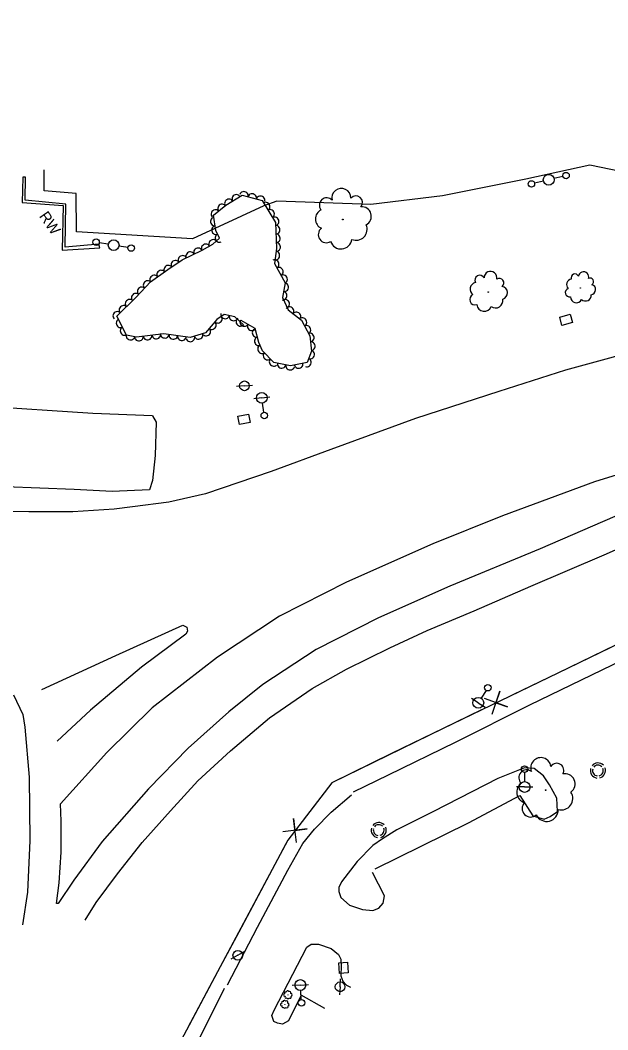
# Model space of a CAD drawing. Extents: x 1746719 to 1766531, y 631721 to 662391.
# Drawn here: x 1762199.7 to 1762471.9, y 638742.8 to 639210.2 of the extents above; entities that cross this region are included whole.
import ezdxf

# ---------------------------------------------------------------- set-up
doc = ezdxf.new("R2010")
doc.units = 0
for name, color, linetype in [('SURVEY - AERIAL SURVEY - Photo Control - Points - Elevations', 7, 'Continuous'), ('SURVEY - AERIAL SURVEY - Photo Control with Text', 7, 'Continuous'), ('SURVEY - CENTERLINE - Existing Roads - Development', 7, 'Continuous'), ('SURVEY - CENTERLINE - Existing Roads Curve Text', 7, 'Continuous'), ('SURVEY - CENTERLINE - Preliminary Curve Text', 7, 'Continuous'), ('SURVEY - CONTROL - Points - Elevations', 7, 'Continuous')]:
    doc.layers.add(name, color=color, linetype=linetype)

msp = doc.modelspace()

# ---------------------------------------------------------------- linework, layer by layer
at = {"layer": 'SURVEY - AERIAL SURVEY - Photo Control - Points - Elevations'}
for points in [[(1762261.08, 639027.06), (1762233.34, 639028.14), (1762181.48, 639031.56), (1762113.28, 639036.02), (1762067.41, 639040.43), (1762020.97, 639044.87), (1761977.38, 639048.35), (1761922.36, 639053.65), (1761886.58, 639057.73), (1761848.26, 639064.58), (1761813.22, 639072.98), (1761793.14, 639078.56), (1761774.07, 639086), (1761753.7, 639095.14), (1761734.87, 639105.33), (1761713.99, 639118.1), (1761694.82, 639131.16), (1761676.63, 639144.46), (1761659.86, 639158.72), (1761634.88, 639183.87), (1761613.94, 639210.23)], [(1762699.45, 639121.7), (1762697.62, 639122.08), (1762680.26, 639122.56), (1762654.04, 639122.92), (1762626.91, 639123.69), (1762582.68, 639124.84), (1762556.36, 639125.84), (1762519.09, 639132.19), (1762477.73, 639140.13), (1762463.57, 639143.07), (1762433.89, 639136.67), (1762395.26, 639128.92), (1762362.08, 639124.96), (1762318.64, 639126.42), (1762312.6, 639124.31), (1762279.46, 639109.06), (1762225.81, 639112.19), (1762225.69, 639129.96), (1762210.92, 639131.28), (1762210.86, 639140.94)], [(1762757.52, 639094.13), (1762710.41, 639094.57), (1762685.01, 639093.9), (1762655.83, 639092.12), (1762621.58, 639087.63), (1762590.23, 639081.49), (1762536.72, 639069.46), (1762495.82, 639060.08), (1762452.26, 639048.21), (1762421.36, 639038.28), (1762382.78, 639025.78), (1762343.58, 639011.45), (1762316.04, 639001.34), (1762285.56, 638991.01), (1762268.63, 638987.09), (1762251.71, 638984.86), (1762243.29, 638983.89), (1762224.15, 638982.69), (1762203.68, 638982.54), (1762177.88, 638983.07)], [(1762261.08, 639027.06), (1762262.64, 639024.07), (1762262.18, 639008.73), (1762260.95, 638997.05), (1762259.64, 638992.79), (1762242.36, 638991.96), (1762224.67, 638992.89), (1762192.9, 638994.18)], [(1762570.55, 639021.9), (1762573.67, 639023.27), (1762549.29, 639020.87), (1762518.85, 639012.9), (1762465.68, 638996.51), (1762423.15, 638980.73), (1762390.8, 638967.83), (1762350.84, 638950.11), (1762319.84, 638934.38), (1762291.1, 638915.28), (1762260.92, 638891.88), (1762239.88, 638871.13), (1762218.44, 638847.39)], [(1762570.55, 639021.9), (1762543.5, 639010.23), (1762513.18, 638997.25), (1762479.69, 638982.43), (1762440.59, 638965.41), (1762398.76, 638948.21), (1762365.74, 638933.56), (1762336.86, 638918.83), (1762312.06, 638902.74), (1762296.42, 638890.07), (1762277.55, 638873.16), (1762259.21, 638854.35), (1762237.78, 638830), (1762224.64, 638812.16), (1762217.29, 638801.24), (1762216.56, 638801.31), (1762217.81, 638810.89), (1762218.67, 638825), (1762218.79, 638839.4), (1762218.44, 638847.39)], [(1762435.71, 638893.2), (1762474.04, 638911.83), (1762520.97, 638934.79), (1762572.04, 638959.17), (1762608.75, 638975.68), (1762621.17, 638981.15), (1762638.9, 638986.61), (1762663.51, 638993.77), (1762684.32, 638998.9), (1762698.04, 639002.74), (1762701.42, 639004.47), (1762705.47, 639007.28), (1762707.53, 639009.18), (1762708.61, 639012.91), (1762707.44, 639016.62), (1762706.48, 639019.34), (1762704.89, 639021.18)], [(1762229.87, 638793.61), (1762234.87, 638801.76), (1762244.74, 638815.09), (1762256.3, 638829.59), (1762269.33, 638844.25), (1762281.99, 638858.02), (1762297.19, 638871.95), (1762315.23, 638887.18), (1762334.98, 638900.87), (1762350.9, 638909.76), (1762370.9, 638919.63), (1762388.25, 638927.69), (1762409.94, 638936.75), (1762436.23, 638948.13), (1762470.12, 638962.63), (1762504.15, 638977.68)], [(1762209.78, 638900.31), (1762243.98, 638916.08), (1762275.06, 638930.21), (1762276.94, 638929.25), (1762277.24, 638927.31), (1762276.46, 638926.05), (1762255.94, 638910.68), (1762232.37, 638890.77), (1762216.79, 638876.51)], [(1762196.6, 638897.82), (1762200.91, 638888.73), (1762201.95, 638882.87), (1762203.83, 638859.73), (1762204.14, 638830.41), (1762203.09, 638806.56), (1762200.87, 638791.41)], [(1762354.14, 638852.91), (1762370.3, 638860.78), (1762401.28, 638875.99), (1762435.71, 638893.2)], [(1762431.1, 638851.34), (1762437.08, 638841.92), (1762442.36, 638840.28), (1762445.18, 638841.49), (1762448.52, 638843.86), (1762448.27, 638849.99), (1762444.91, 638856.24), (1762442.01, 638860.42), (1762437.78, 638863.78), (1762433.27, 638864.05), (1762420.96, 638859.2), (1762391.2, 638843.92), (1762374.12, 638835.43), (1762367.54, 638831.23), (1762363.04, 638828.11), (1762355.72, 638820.75), (1762348.53, 638811.28), (1762347.37, 638808.7), (1762347.35, 638806.76), (1762348.28, 638804.1), (1762352.28, 638800.49), (1762358.25, 638798.44), (1762363, 638797.99), (1762365.75, 638799.18), (1762367.81, 638801.36), (1762368.51, 638804.84), (1762362.94, 638815.67)], [(1762295.68, 638763.58), (1762309.59, 638790.39), (1762323.72, 638816.7), (1762330.57, 638829.08), (1762336.07, 638835.72), (1762343.71, 638843.6), (1762353.22, 638851.54)], [(1762364.12, 638817.32), (1762407.32, 638838.7), (1762431.1, 638851.34)], [(1762340.83, 638752.72), (1762329.85, 638758.9), (1762324.03, 638747.03), (1762321.21, 638745.34), (1762318.84, 638745.81), (1762317.23, 638746.72), (1762316.29, 638749.49), (1762317.42, 638751.88), (1762332.5, 638781.09), (1762334.43, 638782.38), (1762337.81, 638782.49), (1762343.72, 638780.45), (1762347.11, 638777.6), (1762348.22, 638775.54), (1762348.42, 638772.35), (1762348.24, 638767.77), (1762349.09, 638765.34), (1762350.91, 638763.47), (1762352.67, 638762.61)], [(1762276.06, 638725.17), (1762294.38, 638762.03)]]:
    msp.add_lwpolyline(points, dxfattribs=at)
at = {"layer": 'SURVEY - AERIAL SURVEY - Photo Control with Text'}
msp.add_lwpolyline([(1762303.11, 639069.17), (1762299.08, 639072.84), (1762294.26, 639073.99), (1762290.84, 639071.62), (1762285.48, 639065.43), (1762278.53, 639063.26), (1762266.24, 639065.02), (1762253.6, 639063.49), (1762248.99, 639064.48), (1762244.45, 639073.16), (1762253.29, 639081.91), (1762260.06, 639089.1), (1762268.19, 639094.76), (1762274.69, 639099.27), (1762284.06, 639103.78), (1762288.89, 639106.57), (1762291.99, 639109.31), (1762290.34, 639112.81), (1762289.31, 639119.89), (1762295, 639124.67), (1762302.58, 639129.2), (1762311.73, 639126.77), (1762318.01, 639116.51), (1762318.41, 639104.47), (1762317.56, 639097.55), (1762322.47, 639088.67), (1762321.21, 639081.89), (1762323.77, 639076.14), (1762330.06, 639071.4), (1762333.85, 639064.14), (1762334.7, 639056.95), (1762332.58, 639051.72), (1762324.85, 639050.17), (1762317.21, 639051.8), (1762311.99, 639057.16), (1762310.25, 639061.05), (1762308.62, 639067.46), (1762302.09, 639071.22)], dxfattribs=at)
for centre, radius in [((1762349.12, 639117.93), 0.156), ((1762416.46, 639084.32), 0.105), ((1762459.19, 639086.28), 0.0827), ((1762443.07, 638853.74), 0.165), ((1762323.76, 638759.01), 0.022), ((1762322.32, 638754.6), 0.022)]:
    msp.add_circle(centre, radius, dxfattribs=at)
for centre, radius, start, end in [((1762348.47, 639127.91), 4.45, 359.7707, 193.1904), ((1762341.64, 639124.61), 3.38, 42.3894, 219.7085), ((1762355.21, 639125.86), 3.06, 319.75, 138.4957), ((1762341.27, 639118.2), 4.79, 117.6765, 244.5221), ((1762357.89, 639119.44), 4.46, 297.6339, 94.4228), ((1762355.34, 639113.42), 5.08, 246.6866, 24.2109), ((1762341.49, 639110.94), 3.72, 127.8354, 302.8356), ((1762348.31, 639109.33), 5.04, 197.5825, 353.4209), ((1762412.57, 639089.84), 2.28, 29.4489, 206.768), ((1762417.54, 639090.97), 2.99, 346.8302, 180.2499), ((1762456.62, 639090.95), 1.8, 23.0231, 200.3422), ((1762460.63, 639091.4), 2.37, 340.4044, 173.8241), ((1762411.35, 639085.69), 3.23, 104.7359, 231.5816), ((1762421.65, 639088.61), 2.06, 306.8095, 125.5551), ((1762455.3, 639087.8), 2.55, 98.3101, 225.1558), ((1762463.65, 639089.19), 1.63, 300.3837, 119.1293), ((1762463.86, 639085.49), 2.37, 278.2675, 75.0565), ((1762410.4, 639080.89), 2.5, 114.8948, 289.8951), ((1762422.44, 639084), 3, 284.6933, 81.4823), ((1762454.13, 639084.12), 1.98, 108.469, 283.4693), ((1762461.52, 639082.92), 2.7, 227.3203, 4.8445), ((1762414.64, 639078.81), 3.39, 184.6419, 340.4804), ((1762419.86, 639080.43), 3.42, 233.7461, 11.2703), ((1762457.27, 639082.11), 2.68, 178.2161, 334.0546), ((1762440.87, 638864.1), 4.71, 8.0345, 201.4542), ((1762434.22, 638859.61), 3.58, 50.6532, 227.9724), ((1762448.24, 638862.98), 3.24, 328.0139, 146.7595), ((1762452.02, 638856.66), 4.72, 305.8977, 102.6866), ((1762434.8, 638852.84), 5.08, 125.9403, 252.7859), ((1762450.26, 638849.97), 5.37, 254.9504, 32.4747), ((1762436.14, 638845.26), 3.94, 136.0992, 311.0994), ((1762443.53, 638844.62), 5.34, 205.8463, 1.6848), ((1762322.63, 638759.87), 0.433, 49.7512, 228.4969), ((1762323.54, 638760.25), 0.631, 27.6351, 184.424), ((1762324.39, 638759.89), 0.719, 336.6878, 114.212), ((1762321.19, 638755.46), 0.433, 49.7512, 228.4969), ((1762322.1, 638755.84), 0.631, 27.6351, 184.424), ((1762322.34, 638758.92), 0.629, 89.7719, 283.1916), ((1762322.81, 638757.95), 0.479, 132.3906, 309.7097), ((1762322.96, 638755.48), 0.719, 336.6878, 114.212), ((1762323.72, 638757.9), 0.679, 207.6776, 334.5233), ((1762324.74, 638757.93), 0.527, 217.8365, 32.8368), ((1762324.97, 638758.9), 0.714, 287.5836, 83.4221), ((1762320.91, 638754.51), 0.629, 89.7719, 283.1916), ((1762321.37, 638753.54), 0.479, 132.3906, 309.7097), ((1762322.28, 638753.49), 0.679, 207.6776, 334.5233), ((1762323.31, 638753.52), 0.527, 217.8365, 32.8368), ((1762323.53, 638754.49), 0.714, 287.5836, 83.4221)]:
    msp.add_arc(centre, radius, start, end, dxfattribs=at)
for centre, major_axis in [((1762299.81, 639127.55), (1.72, 1.03)), ((1762303.33, 639129), (1.93, -0.51)), ((1762307.19, 639127.98), (1.93, -0.51)), ((1762293.17, 639123.13), (1.53, 1.29)), ((1762296.38, 639125.49), (1.72, 1.03)), ((1762311.06, 639126.95), (1.93, -0.51)), ((1762313.46, 639123.95), (1.04, -1.71)), ((1762290.11, 639120.55), (1.53, 1.29)), ((1762315.54, 639120.54), (1.04, -1.71)), ((1762289.74, 639116.96), (-0.29, 1.98)), ((1762317.63, 639117.13), (1.04, -1.71)), ((1762290.32, 639113), (-0.29, 1.98)), ((1762291.97, 639109.36), (-0.85, 1.81)), ((1762318.12, 639113.23), (0.07, -2)), ((1762318.25, 639109.24), (0.07, -2)), ((1762285.6, 639104.67), (1.73, 1)), ((1762289.04, 639106.7), (1.5, 1.32)), ((1762318.39, 639105.24), (0.07, -2)), ((1762274.85, 639099.34), (1.8, 0.87)), ((1762278.45, 639101.08), (1.8, 0.87)), ((1762282.06, 639102.82), (1.8, 0.87)), ((1762318.02, 639101.26), (-0.24, -1.99)), ((1762268.26, 639094.81), (1.64, 1.14)), ((1762271.55, 639097.09), (1.64, 1.14)), ((1762317.68, 639097.32), (0.97, -1.75)), ((1762261.7, 639090.24), (1.64, 1.14)), ((1762264.98, 639092.52), (1.64, 1.14)), ((1762319.62, 639093.82), (0.97, -1.75)), ((1762321.55, 639090.32), (0.97, -1.75)), ((1762258.68, 639087.64), (1.37, 1.46)), ((1762322.09, 639086.59), (-0.36, -1.97)), ((1762253.19, 639081.82), (1.42, 1.41)), ((1762255.94, 639084.73), (1.37, 1.46)), ((1762321.36, 639082.66), (-0.36, -1.97)), ((1762247.51, 639076.19), (1.42, 1.41)), ((1762250.35, 639079.01), (1.42, 1.41)), ((1762322.52, 639078.95), (0.81, -1.83)), ((1762244.66, 639073.38), (1.42, 1.41)), ((1762294.65, 639073.9), (-1.95, 0.47)), ((1762298.54, 639072.97), (-1.95, 0.47)), ((1762324.51, 639075.58), (1.6, -1.2)), ((1762327.7, 639073.18), (1.6, -1.2)), ((1762246.16, 639069.89), (-0.93, 1.77)), ((1762288.59, 639069.02), (-1.31, -1.51)), ((1762291.3, 639071.94), (-1.64, -1.14)), ((1762301.63, 639070.52), (-1.48, 1.35)), ((1762303.48, 639070.41), (-1.73, 1)), ((1762306.95, 639068.42), (-1.73, 1)), ((1762330.55, 639070.47), (0.92, -1.77)), ((1762332.4, 639066.92), (0.92, -1.77)), ((1762248.01, 639066.35), (-0.93, 1.77)), ((1762250.84, 639064.08), (-1.96, 0.42)), ((1762258.74, 639064.11), (-1.99, -0.24)), ((1762262.71, 639064.59), (-1.99, -0.24)), ((1762266.68, 639064.96), (-1.98, 0.28)), ((1762270.64, 639064.39), (-1.98, 0.28)), ((1762274.6, 639063.82), (-1.98, 0.28)), ((1762282.38, 639064.46), (-1.91, -0.6)), ((1762285.97, 639066), (-1.31, -1.51)), ((1762309.13, 639065.45), (-0.49, 1.94)), ((1762333.95, 639063.29), (0.23, -1.99)), ((1762254.77, 639063.63), (-1.99, -0.24)), ((1762278.56, 639063.27), (-1.91, -0.6)), ((1762310.12, 639061.58), (-0.49, 1.94)), ((1762311.66, 639057.89), (-0.82, 1.83)), ((1762334.42, 639059.31), (0.23, -1.99)), ((1762314.22, 639054.87), (-1.4, 1.43)), ((1762334.09, 639055.45), (-0.75, -1.85)), ((1762317.01, 639052), (-1.4, 1.43)), ((1762320.85, 639051.03), (-1.96, 0.42)), ((1762324.76, 639050.19), (-1.96, 0.42)), ((1762328.68, 639050.94), (-1.96, -0.39)), ((1762332.59, 639051.74), (-0.75, -1.85))]:
    msp.add_ellipse(centre, major_axis=major_axis, ratio=0.940188, start_param=0, end_param=3.141593, dxfattribs=at)
at = {"layer": 'SURVEY - CENTERLINE - Existing Roads - Development'}
for p, q in [((1762442.06, 639135.77), (1762437.93, 639134.77)), ((1762451.05, 639137.94), (1762446.92, 639136.94)), ((1762240.56, 639106.49), (1762236.37, 639107.18)), ((1762249.68, 639104.97), (1762245.49, 639105.67)), ((1762303.59, 639040.94), (1762299.86, 639040.59)), ((1762303.59, 639040.94), (1762307.32, 639041.29)), ((1762311.62, 639035.39), (1762307.91, 639034.86)), ((1762311.62, 639035.39), (1762315.34, 639035.92)), ((1762312.58, 639028.71), (1762311.98, 639032.92)), ((1762411.87, 638894.21), (1762408.7, 638896.21)), ((1762415.47, 638899.92), (1762413.2, 638896.32)), ((1762411.87, 638894.21), (1762415.04, 638892.21)), ((1762433.34, 638861.97), (1762433.34, 638857.72)), ((1762433.34, 638855.22), (1762429.59, 638855.22)), ((1762433.34, 638855.22), (1762437.09, 638855.22)), ((1762300.53, 638777.31), (1762303.8, 638779.15)), ((1762300.53, 638777.31), (1762297.26, 638775.47)), ((1762347.89, 638762.71), (1762348.14, 638766.45)), ((1762329.48, 638763.52), (1762325.74, 638763.27)), ((1762329.48, 638763.52), (1762333.22, 638763.76)), ((1762329.92, 638756.78), (1762329.64, 638761.02)), ((1762347.89, 638762.71), (1762347.64, 638758.97))]:
    msp.add_line(p, q, dxfattribs=at)
for centre, radius in [((1762444.49, 639136.35), 2.5), ((1762452.51, 639138.29), 1.5), ((1762436.47, 639134.42), 1.5), ((1762234.89, 639107.43), 1.5), ((1762243.03, 639106.08), 2.5), ((1762251.16, 639104.73), 1.5), ((1762303.59, 639040.94), 2.25), ((1762311.62, 639035.39), 2.5), ((1762312.79, 639027.22), 1.5), ((1762416.27, 638901.19), 1.5), ((1762411.87, 638894.21), 2.5), ((1762433.33, 638863.47), 1.5), ((1762433.34, 638855.22), 2.5), ((1762300.53, 638777.31), 2.25), ((1762329.48, 638763.52), 2.5), ((1762347.89, 638762.71), 2.25), ((1762330.02, 638755.28), 1.5)]:
    msp.add_circle(centre, radius, dxfattribs=at)
for centre, radius, start, end in [((1762467.26, 638862.84), 3.5, 165.1158, 261.9089), ((1762467.26, 638862.84), 3.5, 43.679, 140.9738), ((1762467.26, 638862.84), 2.5, 165.0337, 261.8683), ((1762467.26, 638862.84), 2.5, 44.4814, 140.9196), ((1762467.26, 638862.84), 2.5, 285.27, 21.815), ((1762467.26, 638862.84), 3.5, 285.2727, 21.719), ((1762365.76, 638835.26), 3.5, 165.1158, 261.9089), ((1762365.76, 638835.26), 3.5, 43.679, 140.9738), ((1762365.76, 638835.26), 2.5, 165.0337, 261.8683), ((1762365.76, 638835.26), 2.5, 44.4814, 140.9196), ((1762365.76, 638835.26), 2.5, 285.27, 21.815), ((1762365.76, 638835.26), 3.5, 285.2727, 21.719)]:
    msp.add_arc(centre, radius, start, end, dxfattribs=at)
at = {"layer": 'SURVEY - CENTERLINE - Existing Roads Curve Text'}
for points in [[(1762200.98, 639137.54), (1762200.65, 639125.83), (1762219.67, 639124.38), (1762219.11, 639103.82), (1762236.56, 639104.84), (1762236.2, 639106.47), (1762220.54, 639105.2), (1762220.85, 639124.99), (1762202.02, 639126.92), (1762202.23, 639137.48), (1762200.98, 639137.54)], [(1762678.78, 639005.66), (1762642.62, 639002.23), (1762607.79, 638984.38), (1762554.26, 638958.78), (1762501.87, 638933.71), (1762448.68, 638907.95), (1762395.55, 638882.31), (1762344.08, 638857.16), (1762323.69, 638830.65), (1762292.39, 638772.02), (1762261.15, 638713.34), (1762229.73, 638654.95), (1762219.79, 638622.9), (1762221.82, 638556.18), (1762225.14, 638456.3), (1762226.91, 638389.55), (1762229.95, 638290.06), (1762233.05, 638186.11)], [(1762472.96, 638919.7), (1762448.68, 638907.95), (1762427.94, 638897.94)], [(1762418.29, 638888.95), (1762421.93, 638899.59), (1762420.06, 638894.25), (1762425.4, 638892.39), (1762414.81, 638896.16)], [(1762413.44, 638890.94), (1762395.55, 638882.31), (1762371.71, 638870.66)], [(1762371.71, 638870.66), (1762344.08, 638857.16), (1762332.35, 638841.9)], [(1762327.76, 638829.54), (1762326.23, 638840.68), (1762326.97, 638835.07), (1762332.57, 638835.8), (1762321.42, 638834.41)], [(1762322.8, 638828.97), (1762300.94, 638788.04)], [(1762300.94, 638788.04), (1762292.39, 638772.02), (1762277.43, 638743.91)]]:
    msp.add_lwpolyline(points, dxfattribs=at)
at = {"layer": 'SURVEY - CENTERLINE - Preliminary Curve Text'}
for p, q in [((1762452.54, 639071.5), (1762452.54, 639071.5)), ((1762303.35, 639025.4), (1762303.35, 639025.4)), ((1762349.47, 638771.52), (1762349.47, 638771.52))]:
    msp.add_line(p, q, dxfattribs=at)
for points in [[(1762450.63, 639068.93), (1762449.61, 639072.8), (1762454.45, 639074.07), (1762455.46, 639070.2), (1762450.63, 639068.93)], [(1762301.25, 639022.98), (1762300.52, 639026.91), (1762305.44, 639027.83), (1762306.17, 639023.9), (1762301.25, 639022.98)], [(1762347.31, 638773.88), (1762351.3, 638774.15), (1762351.63, 638769.16), (1762347.64, 638768.89), (1762347.31, 638773.88)]]:
    msp.add_lwpolyline(points, dxfattribs=at)

# ---------------------------------------------------------------- texts
at = {"layer": 'SURVEY - CONTROL - Points - Elevations'}
msp.add_text('RW', height=5, rotation=304.7042, dxfattribs=at).set_placement((1762208.32, 639119.52))

doc.saveas('drawing.dxf')
